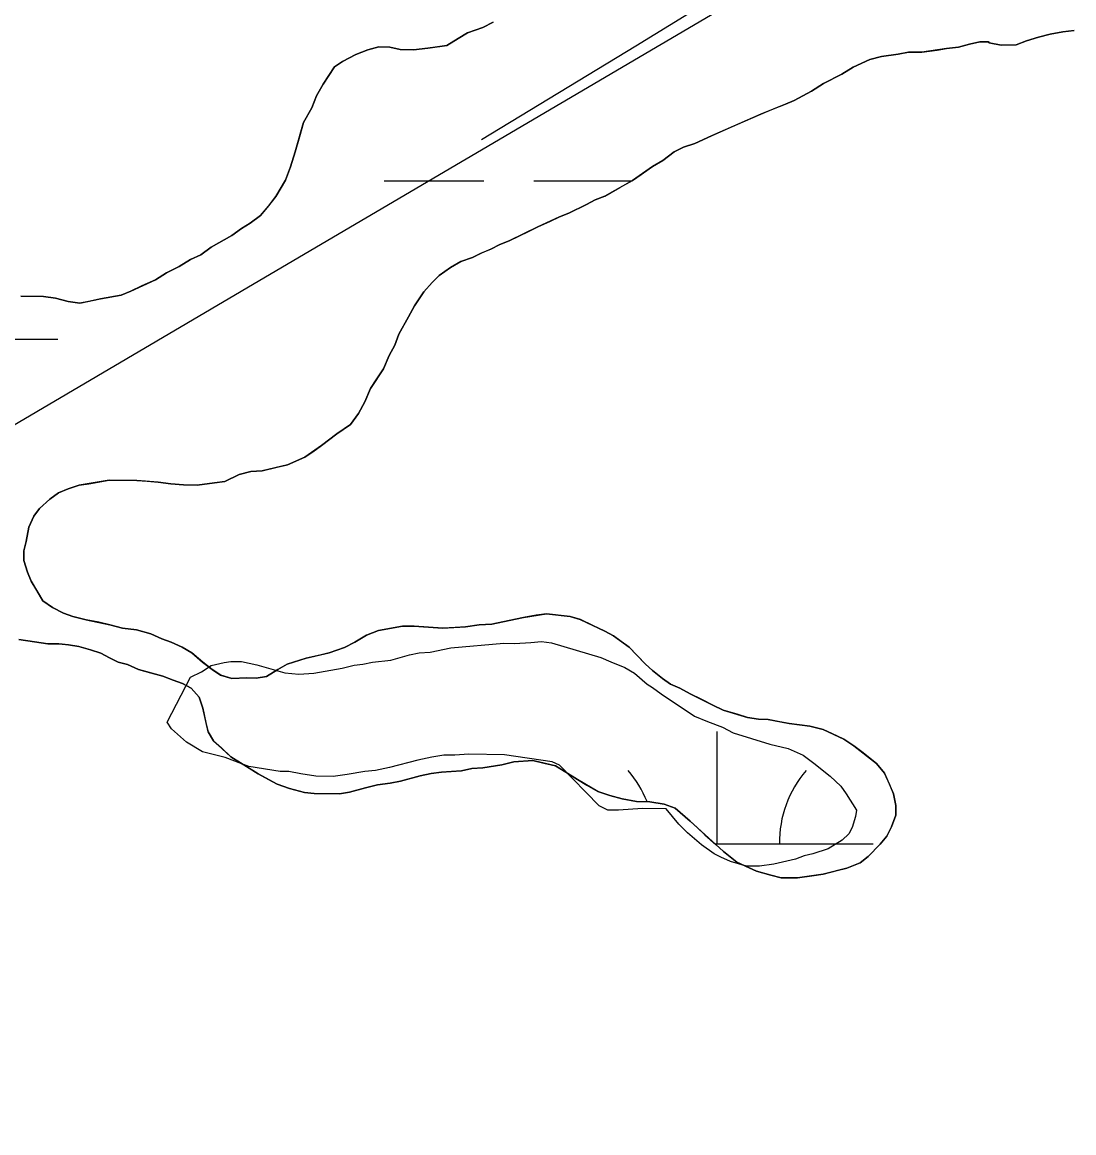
# Model space of a CAD drawing. Extents: x 3177185 to 3215018, y 812988 to 838321.
# Drawn here: x 3188490.8 to 3188828.1, y 835877.7 to 836233.8 of the extents above; entities that cross this region are included whole.
import ezdxf

# ---------------------------------------------------------------- set-up
doc = ezdxf.new("R2010")
doc.units = 0
for name, color, linetype in [('V-ROAD-CNTR', 7, 'Continuous'), ('V-SITE-VEGE', 7, 'Continuous'), ('V-TOPO-SHOR', 7, 'Continuous'), ('V-WETL-SWMP', 7, 'Continuous')]:
    doc.layers.add(name, color=color, linetype=linetype)

msp = doc.modelspace()

# ---------------------------------------------------------------- linework, layer by layer
at = {"layer": 'V-ROAD-CNTR'}
for points in [[(3187198.86, 835160.27), (3187350.24, 835272.3), (3187510.41, 835390.85), (3187695.75, 835540.84), (3187881.08, 835690.83), (3188135.33, 835870.1), (3188366.09, 836032.8), (3188570.64, 836153.18), (3188726.06, 836244.64), (3189133.37, 836570.52)], [(3188638.15, 836196.13), (3188687.59, 836226.2), (3188736.88, 836256.53)]]:
    msp.add_lwpolyline(points, dxfattribs=at)
at = {"layer": 'V-SITE-VEGE'}
msp.add_lwpolyline([(3188537.31, 836009.28), (3188544.79, 836023.77), (3188548.28, 836025.46), (3188551.43, 836027.5), (3188555.61, 836028.49), (3188557.7, 836028.81), (3188561.17, 836028.77), (3188566.02, 836027.66), (3188575.01, 836025.12), (3188579.51, 836024.71), (3188584.38, 836025), (3188593.43, 836026.62), (3188597.25, 836027.61), (3188600.04, 836027.92), (3188603.17, 836028.58), (3188609.08, 836029.2), (3188615, 836030.86), (3188618.14, 836031.51), (3188621.61, 836031.82), (3188628.23, 836033.12), (3188645.25, 836034.64), (3188648.73, 836034.59), (3188653.94, 836034.88), (3188657.41, 836035.18), (3188660.53, 836034.79), (3188676.44, 836030.07), (3188679.55, 836028.65), (3188684.04, 836026.85), (3188687.14, 836025.08), (3188691.26, 836021.55), (3188692.98, 836020.49), (3188695.73, 836018.37), (3188706.4, 836011.29), (3188710.55, 836009.5), (3188715.39, 836007.71), (3188718.83, 836005.93), (3188730.59, 836002.31), (3188736.47, 836000.84), (3188741.31, 835998.7), (3188744.75, 835996.22), (3188749.9, 835991.99), (3188753.33, 835988.83), (3188755.04, 835986.37), (3188758.44, 835981.12), (3188758.07, 835979.04), (3188756.98, 835975.59), (3188755.91, 835973.52), (3188753.8, 835971.46), (3188749.26, 835968.74), (3188744.38, 835967.07), (3188741.59, 835966.41), (3188738.8, 835965.4), (3188731.83, 835963.76), (3188727.31, 835963.12), (3188723.15, 835963.17), (3188717.96, 835964.63), (3188714.85, 835966.06), (3188712.79, 835967.12), (3188708.65, 835969.95), (3188704.19, 835973.83), (3188701.45, 835976.64), (3188697.35, 835981.56), (3188689.71, 835981.65), (3188682.06, 835981.06), (3188678.59, 835981.1), (3188675.83, 835982.52), (3188663.16, 835995.53), (3188660.74, 835996.6), (3188645.49, 835998.88), (3188634.04, 835999.02), (3188629.52, 835998.73), (3188626.05, 835998.78), (3188622.23, 835998.13), (3188617.7, 835997.15), (3188608.64, 835994.83), (3188604.12, 835993.85), (3188600.64, 835993.55), (3188595.07, 835992.58), (3188590.55, 835991.94), (3188585, 835992.01), (3188580.15, 835992.77), (3188576.34, 835993.51), (3188573.56, 835993.54), (3188563.51, 835995.06), (3188555.91, 835997.94), (3188548.65, 835999.76), (3188543.48, 836002.95), (3188538.67, 836007.18)], close=True, dxfattribs=at)
at = {"layer": 'V-TOPO-SHOR'}
for points in [[(3188493.72, 836054.57), (3188492.49, 836057.38), (3188491.27, 836061.2), (3188491.31, 836064.24), (3188492.11, 836067.27), (3188492.93, 836071.83), (3188494.49, 836075.36), (3188496.3, 836077.87), (3188499.64, 836080.87), (3188502.45, 836082.86), (3188505.51, 836084.09), (3188509.07, 836085.32), (3188512.12, 836085.79), (3188518.73, 836086.97), (3188523.8, 836086.9), (3188527.61, 836086.86), (3188530.9, 836086.56), (3188534.45, 836086.26), (3188538.5, 836085.7), (3188542.55, 836085.4), (3188546.86, 836085.34), (3188552.45, 836086.03), (3188555.75, 836086.5), (3188560.35, 836088.72), (3188564.16, 836089.69), (3188567.71, 836089.9), (3188572.55, 836091.1), (3188575.86, 836091.82), (3188581.46, 836094.29), (3188584.02, 836096.03), (3188586.84, 836098.02), (3188591.71, 836101.76), (3188596.06, 836104.75), (3188598.64, 836108.27), (3188600.71, 836112.05), (3188602.54, 836116.33), (3188604.35, 836119.1), (3188606.68, 836122.62), (3188608.51, 836126.91), (3188610.33, 836130.18), (3188611.64, 836133.72), (3188614.75, 836139.26), (3188616.57, 836142.78), (3188619.67, 836147.31), (3188622.25, 836150.32), (3188624.56, 836152.57), (3188628.14, 836155.06), (3188631.46, 836157.05), (3188635.28, 836158.27), (3188638.09, 836159.76), (3188641.15, 836160.98), (3188643.96, 836162.47), (3188647.02, 836163.7), (3188653.14, 836166.66), (3188656.2, 836168.15), (3188660.03, 836169.87), (3188663.09, 836171.35), (3188666.15, 836172.58), (3188671.76, 836175.3), (3188674.57, 836176.79), (3188677.63, 836178.02), (3188682.48, 836180.74), (3188686.57, 836182.98), (3188689.38, 836184.97), (3188692.97, 836187.46), (3188696.29, 836189.45), (3188699.87, 836192.19), (3188702.94, 836193.67), (3188706.5, 836194.9), (3188711.86, 836197.36), (3188716.96, 836199.58), (3188722.06, 836201.8), (3188727.67, 836204.26), (3188731.24, 836205.74), (3188735.57, 836207.46), (3188738.38, 836208.69), (3188744, 836211.66), (3188747.83, 836214.15), (3188753.7, 836217.12), (3188757.28, 836219.36), (3188762.64, 836221.82), (3188766.46, 836222.79), (3188771.79, 836223.48), (3188775.1, 836224.2), (3188779.4, 836224.15), (3188784.23, 836224.84), (3188787.28, 836225.31), (3188791.09, 836225.77), (3188794.65, 836226.74), (3188797.96, 836227.46), (3188800.75, 836227.43), (3188801, 836227.17), (3188804.79, 836226.36), (3188809.61, 836226.55), (3188812.93, 836227.78), (3188816.75, 836229), (3188820.56, 836229.96), (3188824.63, 836230.67), (3188828.19, 836231.13)], [(3188641.82, 836233.76), (3188638.5, 836232.03), (3188633.66, 836230.31), (3188630.6, 836228.58), (3188627.02, 836226.34), (3188623.97, 836225.87), (3188620.92, 836225.4), (3188616.35, 836224.95), (3188612.04, 836225.01), (3188608.75, 836225.81), (3188605.2, 836225.86), (3188601.64, 836224.89), (3188597.82, 836223.41), (3188593.48, 836221.19), (3188590.92, 836219.44), (3188587.3, 836213.91), (3188585.22, 836210.13), (3188583.65, 836206.35), (3188581.06, 836201.56), (3188579.73, 836197.02), (3188578.4, 836192.21), (3188576.82, 836187.42), (3188575.24, 836183.12), (3188572.13, 836177.84), (3188569.81, 836174.83), (3188567.24, 836171.81), (3188563.91, 836169.32), (3188561.1, 836167.58), (3188558.02, 836165.34)], [(3188558.02, 836165.34), (3188551.38, 836161.62), (3188548.06, 836159.13), (3188544.74, 836157.65), (3188541.16, 836155.41), (3188537.08, 836153.43), (3188533.5, 836151.2), (3188529.16, 836149.22), (3188525.59, 836147.49), (3188522.53, 836146.26), (3188515.92, 836145.08), (3188512.62, 836144.36), (3188509.31, 836143.64), (3188505.51, 836144.2), (3188501.47, 836145.26), (3188497.67, 836145.82), (3188494.12, 836145.86), (3188490.32, 836145.91)], [(3188692.15, 835983.83), (3188696.71, 835983.01), (3188700.24, 835981.7), (3188705, 835977.58), (3188707.26, 835975.52), (3188709.77, 835973.21), (3188713.28, 835970.12), (3188715.78, 835967.81), (3188720.05, 835964.45), (3188722.83, 835963.15), (3188726.36, 835961.58), (3188730.91, 835960.26), (3188734.19, 835959.46), (3188739.52, 835959.39), (3188744.09, 835960.09), (3188747.65, 835960.55), (3188752.23, 835961.76), (3188755.28, 835962.48), (3188759.61, 835964.2), (3188762.17, 835966.2), (3188766.03, 835970.21), (3188768.09, 835972.72), (3188769.65, 835975.74), (3188770.97, 835979.53), (3188771, 835982.57), (3188770.29, 835986.38), (3188769.06, 835989.19), (3188767.33, 835993.02), (3188764.84, 835996.09), (3188760.57, 835999.44), (3188757.55, 836001.76), (3188754.28, 836003.83), (3188750.5, 836005.66), (3188747.73, 836006.96), (3188743.43, 836008.03), (3188736.85, 836008.87), (3188733.81, 836009.42), (3188730.02, 836010.23), (3188726.98, 836010.27), (3188723.43, 836010.82), (3188720.15, 836011.88), (3188715.6, 836013.2), (3188712.33, 836014.77), (3188708.8, 836016.59), (3188705.02, 836018.41), (3188701.74, 836020.22), (3188698.72, 836021.53), (3188696.2, 836023.34), (3188692.94, 836025.92), (3188690.69, 836027.97), (3188687.68, 836031.06), (3188685.43, 836033.37), (3188682.92, 836035.17), (3188680.4, 836036.98), (3188677.63, 836038.54), (3188673.85, 836040.36), (3188669.82, 836042.19), (3188666.53, 836043.24), (3188658.94, 836044.1), (3188655.63, 836043.64), (3188651.57, 836042.93), (3188646.99, 836041.97), (3188641.4, 836040.78), (3188637.33, 836040.57), (3188633.02, 836039.87), (3188629.72, 836039.66), (3188625.66, 836039.45), (3188616.53, 836040.08), (3188612.73, 836040.13), (3188605.1, 836038.7), (3188601.28, 836037.23), (3188597.45, 836034.99), (3188594.13, 836033.26), (3188589.29, 836031.55), (3188586.24, 836030.83), (3188581.91, 836029.86), (3188575.8, 836027.92), (3188572.74, 836026.18), (3188569.16, 836023.94), (3188565.85, 836023.47), (3188562.81, 836023.51), (3188557.99, 836023.32), (3188554.46, 836024.38), (3188551.69, 836026.19), (3188548.68, 836028.51), (3188545.16, 836031.6), (3188542.14, 836033.41), (3188538.61, 836034.98), (3188535.58, 836036.03), (3188532.05, 836037.6), (3188527.5, 836038.93), (3188522.95, 836039.49), (3188518.9, 836040.56), (3188515.36, 836041.36), (3188511.32, 836042.18), (3188507.02, 836043.24), (3188503.99, 836044.3), (3188500.46, 836046.12), (3188497.44, 836048.19), (3188495.46, 836051.51), (3188493.72, 836054.57)], [(3188489.68, 836035.86), (3188494.74, 836035.03), (3188499.04, 836034.47), (3188502.6, 836034.42), (3188505.63, 836034.13), (3188508.93, 836033.58), (3188512.72, 836032.52), (3188516, 836031.46), (3188518.77, 836029.91), (3188521.54, 836028.61), (3188524.57, 836027.81), (3188528.1, 836026.24), (3188531.9, 836025.18), (3188535.94, 836024.11), (3188539.22, 836022.8), (3188542.25, 836021.75), (3188545.02, 836020.19), (3188547.52, 836017.37), (3188548.74, 836013.81), (3188549.7, 836009.23), (3188550.42, 836006.17), (3188552.16, 836003.36), (3188554.67, 836001.05), (3188557.67, 835998.22), (3188562.71, 835995.11), (3188566.48, 835992.78), (3188569.75, 835990.97), (3188572.52, 835989.41), (3188576.56, 835988.09), (3188581.37, 835986.76), (3188584.41, 835986.47), (3188588.71, 835986.41), (3188592.52, 835986.37), (3188595.82, 835986.83), (3188600.91, 835988.29), (3188604.73, 835989.25), (3188608.79, 835989.71), (3188612.1, 835990.43), (3188618.46, 835992.12), (3188622.02, 835992.84), (3188625.32, 835993.3), (3188628.37, 835993.52), (3188631.67, 835993.73), (3188634.97, 835994.45), (3188638.53, 835994.66), (3188644.62, 835995.59), (3188648.44, 835996.56), (3188654.53, 835996.99), (3188658.07, 835996.18), (3188661.86, 835995.37), (3188665.14, 835993.3), (3188668.91, 835990.97), (3188671.93, 835989.16), (3188675.46, 835987.08), (3188679.24, 835985.77), (3188683.28, 835984.7), (3188687.84, 835983.88), (3188692.15, 835983.83)]]:
    msp.add_lwpolyline(points, dxfattribs=at)
at = {"layer": 'V-WETL-SWMP'}
for p, q in [((3188633.66, 836230.31), (3188638.5, 836232.03)), ((3188638.5, 836232.03), (3188641.82, 836233.76)), ((3188824.63, 836230.67), (3188820.56, 836229.96)), ((3188828.18, 836231.13), (3188824.63, 836230.67)), ((3188627.02, 836226.34), (3188630.6, 836228.58)), ((3188630.6, 836228.58), (3188633.66, 836230.31)), ((3188797.96, 836227.46), (3188794.65, 836226.74)), ((3188800.75, 836227.42), (3188797.96, 836227.46)), ((3188801, 836227.17), (3188800.75, 836227.42)), ((3188804.79, 836226.36), (3188801, 836227.17)), ((3188812.93, 836227.77), (3188809.61, 836226.55)), ((3188816.74, 836228.99), (3188812.93, 836227.77)), ((3188820.56, 836229.96), (3188816.74, 836228.99)), ((3188593.48, 836221.19), (3188597.82, 836223.41)), ((3188597.82, 836223.41), (3188601.64, 836224.89)), ((3188601.64, 836224.89), (3188605.2, 836225.86)), ((3188605.2, 836225.86), (3188608.75, 836225.81)), ((3188608.75, 836225.81), (3188612.04, 836225.01)), ((3188612.04, 836225.01), (3188616.35, 836224.95)), ((3188616.35, 836224.95), (3188620.92, 836225.4)), ((3188620.92, 836225.4), (3188627.02, 836226.34)), ((3188771.79, 836223.48), (3188766.45, 836222.79)), ((3188775.09, 836224.2), (3188771.79, 836223.48)), ((3188779.4, 836224.14), (3188775.09, 836224.2)), ((3188787.28, 836225.31), (3188779.4, 836224.14)), ((3188791.09, 836225.77), (3188787.28, 836225.31)), ((3188794.65, 836226.74), (3188791.09, 836225.77)), ((3188809.61, 836226.55), (3188804.79, 836226.36)), ((3188590.92, 836219.44), (3188593.48, 836221.19)), ((3188762.64, 836221.82), (3188757.28, 836219.35)), ((3188766.45, 836222.79), (3188762.64, 836221.82)), ((3188587.3, 836213.91), (3188590.92, 836219.44)), ((3188753.7, 836217.12), (3188747.83, 836214.15)), ((3188757.28, 836219.35), (3188753.7, 836217.12)), ((3188585.22, 836210.13), (3188587.3, 836213.91)), ((3188747.83, 836214.15), (3188743.99, 836211.66)), ((3188583.65, 836206.35), (3188585.22, 836210.13)), ((3188743.99, 836211.66), (3188738.38, 836208.69)), ((3188581.06, 836201.56), (3188583.65, 836206.35)), ((3188735.57, 836207.46), (3188727.67, 836204.26)), ((3188738.38, 836208.69), (3188735.57, 836207.46)), ((3188727.67, 836204.26), (3188711.86, 836197.36)), ((3188578.4, 836192.21), (3188581.06, 836201.56)), ((3188706.5, 836194.89), (3188702.94, 836193.67)), ((3188711.86, 836197.36), (3188706.5, 836194.89)), ((3188576.82, 836187.42), (3188578.4, 836192.21)), ((3188699.87, 836192.19), (3188696.29, 836189.44)), ((3188702.94, 836193.67), (3188699.87, 836192.19)), ((3188696.29, 836189.44), (3188692.97, 836187.46)), ((3188575.24, 836183.12), (3188576.82, 836187.42)), ((3188692.97, 836187.46), (3188686.57, 836182.97)), ((3188572.13, 836177.84), (3188575.24, 836183.12)), ((3188606.86, 836182.92), (3188638.86, 836182.92)), ((3188654.86, 836182.92), (3188686.48, 836182.92)), ((3188686.57, 836182.97), (3188677.63, 836178.02)), ((3188569.81, 836174.82), (3188572.13, 836177.84)), ((3188677.63, 836178.02), (3188674.57, 836176.79)), ((3188567.24, 836171.81), (3188569.81, 836174.82)), ((3188671.76, 836175.3), (3188666.15, 836172.58)), ((3188674.57, 836176.79), (3188671.76, 836175.3)), ((3188563.91, 836169.32), (3188567.24, 836171.81)), ((3188663.09, 836171.35), (3188656.2, 836168.15)), ((3188666.15, 836172.58), (3188663.09, 836171.35)), ((3188558.02, 836165.34), (3188561.1, 836167.58)), ((3188561.1, 836167.58), (3188563.91, 836169.32)), ((3188656.2, 836168.15), (3188647.02, 836163.7)), ((3188551.38, 836161.62), (3188558.02, 836165.34)), ((3188647.02, 836163.7), (3188643.96, 836162.47)), ((3188544.74, 836157.65), (3188548.05, 836159.13)), ((3188548.05, 836159.13), (3188551.38, 836161.62)), ((3188638.09, 836159.75), (3188635.28, 836158.27)), ((3188641.15, 836160.98), (3188638.09, 836159.75)), ((3188643.96, 836162.47), (3188641.15, 836160.98)), ((3188541.16, 836155.41), (3188544.74, 836157.65)), ((3188631.46, 836157.05), (3188628.14, 836155.06)), ((3188635.28, 836158.27), (3188631.46, 836157.05)), ((3188533.5, 836151.2), (3188537.08, 836153.43)), ((3188537.08, 836153.43), (3188541.16, 836155.41)), ((3188624.56, 836152.57), (3188622.25, 836150.32)), ((3188628.14, 836155.06), (3188624.56, 836152.57)), ((3188525.59, 836147.49), (3188533.5, 836151.2)), ((3188622.25, 836150.32), (3188619.67, 836147.31)), ((3188490.32, 836145.91), (3188497.67, 836145.82)), ((3188497.67, 836145.82), (3188501.47, 836145.26)), ((3188501.47, 836145.26), (3188505.51, 836144.2)), ((3188509.31, 836143.64), (3188515.92, 836145.08)), ((3188515.92, 836145.08), (3188522.53, 836146.26)), ((3188522.53, 836146.26), (3188525.59, 836147.49)), ((3188619.67, 836147.31), (3188616.57, 836142.78)), ((3188505.51, 836144.2), (3188509.31, 836143.64)), ((3188616.57, 836142.78), (3188614.75, 836139.26)), ((3188614.75, 836139.26), (3188611.64, 836133.72)), ((3188470.99, 836132.18), (3188502.27, 836132.18)), ((3188611.64, 836133.72), (3188610.32, 836130.18)), ((3188610.32, 836130.18), (3188608.51, 836126.91)), ((3188608.51, 836126.91), (3188606.68, 836122.62)), ((3188606.68, 836122.62), (3188602.54, 836116.33)), ((3188602.54, 836116.33), (3188600.71, 836112.04)), ((3188600.71, 836112.04), (3188598.63, 836108.27)), ((3188598.63, 836108.27), (3188596.05, 836104.75)), ((3188596.05, 836104.75), (3188591.7, 836101.76)), ((3188591.7, 836101.76), (3188586.84, 836098.02)), ((3188586.84, 836098.02), (3188581.46, 836094.28)), ((3188575.85, 836091.82), (3188567.71, 836089.89)), ((3188581.46, 836094.28), (3188575.85, 836091.82)), ((3188560.34, 836088.72), (3188555.75, 836086.5)), ((3188564.16, 836089.69), (3188560.34, 836088.72)), ((3188567.71, 836089.89), (3188564.16, 836089.69)), ((3188509.07, 836085.32), (3188505.51, 836084.09)), ((3188518.73, 836086.97), (3188509.07, 836085.32)), ((3188527.61, 836086.85), (3188518.73, 836086.97)), ((3188534.45, 836086.26), (3188527.61, 836086.85)), ((3188538.5, 836085.7), (3188534.45, 836086.26)), ((3188542.55, 836085.4), (3188538.5, 836085.7)), ((3188546.86, 836085.34), (3188542.55, 836085.4)), ((3188552.45, 836086.03), (3188546.86, 836085.34)), ((3188555.75, 836086.5), (3188552.45, 836086.03)), ((3188499.63, 836080.87), (3188496.3, 836077.87)), ((3188502.45, 836082.86), (3188499.63, 836080.87)), ((3188505.51, 836084.09), (3188502.45, 836082.86)), ((3188496.3, 836077.87), (3188494.49, 836075.36)), ((3188494.49, 836075.36), (3188492.93, 836071.83)), ((3188492.93, 836071.83), (3188492.11, 836067.27)), ((3188492.11, 836067.27), (3188491.31, 836064.24)), ((3188491.31, 836064.24), (3188491.27, 836061.2)), ((3188491.27, 836061.2), (3188492.49, 836057.38)), ((3188492.49, 836057.38), (3188493.72, 836054.57)), ((3188493.72, 836054.57), (3188497.44, 836048.18)), ((3188497.44, 836048.18), (3188500.46, 836046.12)), ((3188500.46, 836046.12), (3188503.99, 836044.3)), ((3188503.99, 836044.3), (3188507.02, 836043.24)), ((3188507.02, 836043.24), (3188511.31, 836042.17)), ((3188511.31, 836042.17), (3188518.9, 836040.56)), ((3188641.39, 836040.77), (3188651.56, 836042.93)), ((3188651.56, 836042.93), (3188658.93, 836044.1)), ((3188658.93, 836044.1), (3188666.53, 836043.24)), ((3188666.53, 836043.24), (3188669.81, 836042.19)), ((3188669.81, 836042.19), (3188677.63, 836038.54)), ((3188518.9, 836040.56), (3188522.95, 836039.49)), ((3188522.95, 836039.49), (3188527.5, 836038.93)), ((3188527.5, 836038.93), (3188532.05, 836037.6)), ((3188601.28, 836037.23), (3188605.1, 836038.7)), ((3188605.1, 836038.7), (3188612.73, 836040.12)), ((3188612.73, 836040.12), (3188616.53, 836040.07)), ((3188616.53, 836040.07), (3188625.65, 836039.45)), ((3188625.65, 836039.45), (3188633.01, 836039.86)), ((3188633.01, 836039.86), (3188637.33, 836040.57)), ((3188637.33, 836040.57), (3188641.39, 836040.77)), ((3188677.63, 836038.54), (3188680.4, 836036.98)), ((3188494.74, 836035.03), (3188489.68, 836035.86)), ((3188499.04, 836034.47), (3188494.74, 836035.03)), ((3188502.59, 836034.42), (3188499.04, 836034.47)), ((3188532.05, 836037.6), (3188535.58, 836036.03)), ((3188535.58, 836036.03), (3188538.61, 836034.98)), ((3188538.61, 836034.98), (3188542.14, 836033.41)), ((3188594.13, 836033.26), (3188597.45, 836034.99)), ((3188597.45, 836034.99), (3188601.28, 836037.23)), ((3188680.4, 836036.98), (3188685.43, 836033.37)), ((3188505.63, 836034.13), (3188502.59, 836034.42)), ((3188508.92, 836033.58), (3188505.63, 836034.13)), ((3188512.71, 836032.52), (3188508.92, 836033.58)), ((3188516, 836031.46), (3188512.71, 836032.52)), ((3188518.77, 836029.91), (3188516, 836031.46)), ((3188542.14, 836033.41), (3188545.16, 836031.6)), ((3188545.16, 836031.6), (3188548.67, 836028.51)), ((3188581.91, 836029.86), (3188589.29, 836031.55)), ((3188589.29, 836031.55), (3188594.13, 836033.26)), ((3188685.43, 836033.37), (3188690.68, 836027.97)), ((3188521.54, 836028.6), (3188518.77, 836029.91)), ((3188524.57, 836027.8), (3188521.54, 836028.6)), ((3188528.1, 836026.24), (3188524.57, 836027.8)), ((3188548.67, 836028.51), (3188551.69, 836026.19)), ((3188572.74, 836026.18), (3188575.8, 836027.91)), ((3188575.8, 836027.91), (3188581.91, 836029.86)), ((3188690.68, 836027.97), (3188692.94, 836025.92)), ((3188535.94, 836024.11), (3188528.1, 836026.24)), ((3188539.22, 836022.8), (3188535.94, 836024.11)), ((3188551.69, 836026.19), (3188554.45, 836024.38)), ((3188554.45, 836024.38), (3188557.99, 836023.32)), ((3188565.85, 836023.47), (3188569.16, 836023.94)), ((3188569.16, 836023.94), (3188572.74, 836026.18)), ((3188692.94, 836025.92), (3188696.2, 836023.34)), ((3188542.25, 836021.75), (3188539.22, 836022.8)), ((3188545.02, 836020.19), (3188542.25, 836021.75)), ((3188557.99, 836023.32), (3188562.81, 836023.51)), ((3188562.81, 836023.51), (3188565.85, 836023.47)), ((3188696.2, 836023.34), (3188698.72, 836021.53)), ((3188698.72, 836021.53), (3188701.74, 836020.22)), ((3188701.74, 836020.22), (3188705.02, 836018.41)), ((3188547.52, 836017.37), (3188545.02, 836020.19)), ((3188548.74, 836013.8), (3188547.52, 836017.37)), ((3188705.02, 836018.41), (3188712.32, 836014.76)), ((3188550.42, 836006.17), (3188548.74, 836013.8)), ((3188712.32, 836014.76), (3188715.6, 836013.2)), ((3188715.6, 836013.2), (3188723.43, 836010.82)), ((3188723.43, 836010.82), (3188726.98, 836010.27)), ((3188726.98, 836010.27), (3188730.02, 836010.23)), ((3188730.02, 836010.23), (3188736.85, 836008.87)), ((3188552.16, 836003.36), (3188550.42, 836006.17)), ((3188713.7, 835970.32), (3188713.7, 836006.32)), ((3188736.85, 836008.87), (3188743.43, 836008.03)), ((3188743.43, 836008.03), (3188747.73, 836006.96)), ((3188747.73, 836006.96), (3188754.28, 836003.83)), ((3188557.67, 835998.22), (3188552.16, 836003.36)), ((3188754.28, 836003.83), (3188757.55, 836001.76)), ((3188757.55, 836001.76), (3188764.84, 835996.09)), ((3188566.48, 835992.78), (3188557.67, 835998.22)), ((3188644.62, 835995.59), (3188638.52, 835994.65)), ((3188648.44, 835996.56), (3188644.62, 835995.59)), ((3188654.53, 835996.99), (3188648.44, 835996.56)), ((3188661.86, 835995.37), (3188654.53, 835996.99)), ((3188668.91, 835990.97), (3188661.86, 835995.37)), ((3188764.84, 835996.09), (3188767.33, 835993.01)), ((3188572.52, 835989.41), (3188566.48, 835992.78)), ((3188618.46, 835992.12), (3188612.1, 835990.43)), ((3188622.02, 835992.84), (3188618.46, 835992.12)), ((3188625.32, 835993.3), (3188622.02, 835992.84)), ((3188631.67, 835993.73), (3188625.32, 835993.3)), ((3188634.97, 835994.45), (3188631.67, 835993.73)), ((3188638.52, 835994.65), (3188634.97, 835994.45)), ((3188767.33, 835993.01), (3188770.29, 835986.38)), ((3188576.56, 835988.09), (3188572.52, 835989.41)), ((3188600.91, 835988.29), (3188595.82, 835986.83)), ((3188604.73, 835989.25), (3188600.91, 835988.29)), ((3188608.79, 835989.71), (3188604.73, 835989.25)), ((3188612.1, 835990.43), (3188608.79, 835989.71)), ((3188675.45, 835987.08), (3188668.91, 835990.97)), ((3188581.36, 835986.76), (3188576.56, 835988.09)), ((3188584.4, 835986.47), (3188581.36, 835986.76)), ((3188592.52, 835986.36), (3188584.4, 835986.47)), ((3188595.82, 835986.83), (3188592.52, 835986.36)), ((3188679.24, 835985.77), (3188675.45, 835987.08)), ((3188683.28, 835984.7), (3188679.24, 835985.77)), ((3188687.84, 835983.88), (3188683.28, 835984.7)), ((3188770.29, 835986.38), (3188771, 835982.57)), ((3188692.15, 835983.83), (3188687.84, 835983.88)), ((3188696.7, 835983.01), (3188692.15, 835983.83)), ((3188700.24, 835981.7), (3188696.7, 835983.01)), ((3188705, 835977.58), (3188700.24, 835981.7)), ((3188771, 835982.57), (3188770.96, 835979.53)), ((3188715.78, 835967.8), (3188705, 835977.58)), ((3188770.96, 835979.53), (3188769.65, 835975.74)), ((3188769.65, 835975.74), (3188768.09, 835972.72)), ((3188768.09, 835972.72), (3188766.03, 835970.21)), ((3188713.01, 835970.32), (3188763.7, 835970.32)), ((3188720.05, 835964.45), (3188715.78, 835967.8)), ((3188766.03, 835970.21), (3188762.17, 835966.2)), ((3188726.36, 835961.58), (3188720.05, 835964.45)), ((3188759.61, 835964.2), (3188755.28, 835962.48)), ((3188762.17, 835966.2), (3188759.61, 835964.2)), ((3188730.9, 835960.26), (3188726.36, 835961.58)), ((3188734.19, 835959.45), (3188730.9, 835960.26)), ((3188747.65, 835960.55), (3188739.52, 835959.39)), ((3188755.28, 835962.48), (3188747.65, 835960.55)), ((3188739.52, 835959.39), (3188734.19, 835959.45))]:
    msp.add_line(p, q, dxfattribs=at)
for centre, start, end in [((3188658.46, 835970.8), 21.7206, 40.7718), ((3188768.94, 835970.8), 139.2282, 180.7718)]:
    msp.add_arc(centre, 35.25, start, end, dxfattribs=at)

doc.saveas('drawing.dxf')
